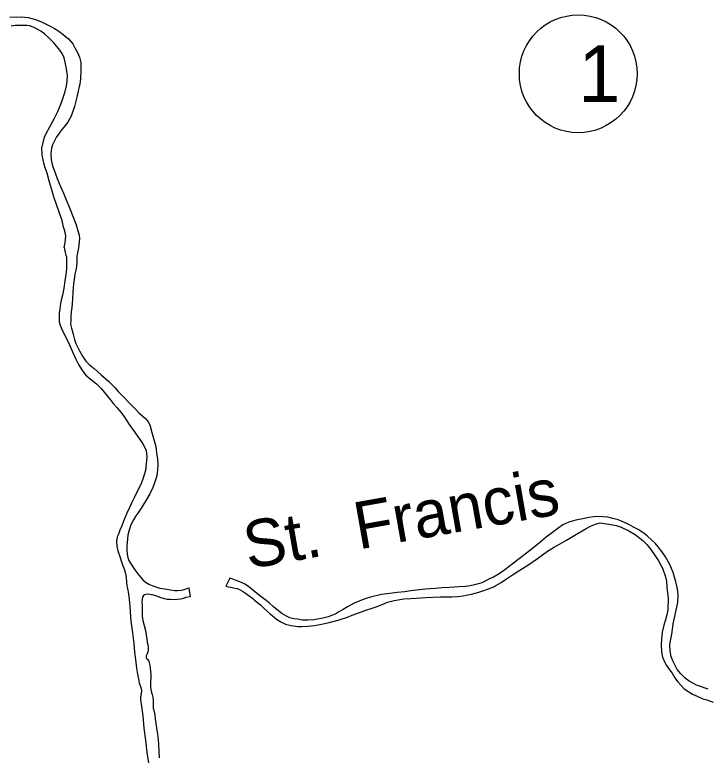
# Model space of a CAD drawing. Extents: x -939622 to -934222, y 1383701 to 1385301.
# Drawn here: x -935747.66 to -935724.35, y 1384294.92 to 1384319.8 of the extents above; entities that cross this region are included whole.
import ezdxf

# ---------------------------------------------------------------- set-up
doc = ezdxf.new("R2010")
doc.units = 0
doc.layers.add('Level 27', color=7, linetype='Continuous')
doc.layers.add('Level 9', color=7, linetype='Continuous')

msp = doc.modelspace()

# ---------------------------------------------------------------- linework, layer by layer
at = {"layer": 'Level 27'}
msp.add_circle((-935728.715, 1384317.817), 1.98, dxfattribs=at)
at = {"layer": 'Level 9'}
for points in [[(-935747.823, 1384319.728), (-935747.601, 1384319.721), (-935747.431, 1384319.724), (-935747.212, 1384319.708), (-935746.964, 1384319.639), (-935746.766, 1384319.562), (-935746.581, 1384319.47), (-935746.453, 1384319.405), (-935746.324, 1384319.335), (-935746.175, 1384319.247), (-935746.03, 1384319.141), (-935745.854, 1384318.991), (-935745.713, 1384318.822), (-935745.646, 1384318.686), (-935745.556, 1384318.527), (-935745.485, 1384318.376), (-935745.442, 1384318.191), (-935745.435, 1384317.899), (-935745.452, 1384317.652), (-935745.473, 1384317.465), (-935745.497, 1384317.388), (-935745.533, 1384317.234), (-935745.568, 1384317.034), (-935745.649, 1384316.715), (-935745.766, 1384316.389), (-935745.875, 1384316.195), (-935746.01, 1384316.022), (-935746.118, 1384315.885), (-935746.181, 1384315.799), (-935746.258, 1384315.693), (-935746.317, 1384315.586), (-935746.389, 1384315.427), (-935746.421, 1384315.317), (-935746.444, 1384315.133), (-935746.434, 1384314.926), (-935746.39, 1384314.726), (-935746.307, 1384314.485), (-935746.231, 1384314.295), (-935746.12, 1384314.032), (-935746.025, 1384313.809), (-935745.93, 1384313.581)], [(-935745.997, 1384311.978), (-935745.961, 1384312.139), (-935745.943, 1384312.374), (-935745.976, 1384312.535), (-935746.016, 1384312.663), (-935746.066, 1384312.89), (-935746.096, 1384312.973), (-935746.246, 1384313.389), (-935746.35, 1384313.686), (-935746.504, 1384314.222), (-935746.573, 1384314.472), (-935746.633, 1384314.653), (-935746.673, 1384314.766), (-935746.703, 1384314.925), (-935746.735, 1384315.077), (-935746.744, 1384315.158), (-935746.751, 1384315.269), (-935746.747, 1384315.314), (-935746.662, 1384315.687), (-935746.609, 1384315.813), (-935746.483, 1384316.037), (-935746.326, 1384316.323), (-935746.211, 1384316.55), (-935746.128, 1384316.739), (-935746.083, 1384316.879), (-935746.052, 1384316.956), (-935745.969, 1384317.218), (-935745.925, 1384317.409), (-935745.898, 1384317.557), (-935745.887, 1384317.753), (-935745.916, 1384317.984), (-935745.952, 1384318.148), (-935746.004, 1384318.348), (-935746.067, 1384318.496), (-935746.146, 1384318.613), (-935746.331, 1384318.85), (-935746.501, 1384319.018), (-935746.659, 1384319.16), (-935746.785, 1384319.248), (-935747.008, 1384319.37), (-935747.16, 1384319.43), (-935747.249, 1384319.433), (-935747.405, 1384319.433), (-935747.528, 1384319.438), (-935747.644, 1384319.433), (-935747.784, 1384319.413)], [(-935745.93, 1384313.581), (-935745.834, 1384313.341), (-935745.722, 1384313.059), (-935745.6, 1384312.739), (-935745.536, 1384312.534), (-935745.498, 1384312.388), (-935745.488, 1384312.283), (-935745.496, 1384312.165), (-935745.521, 1384311.969)], [(-935745.997, 1384311.978), (-935745.963, 1384311.806), (-935745.938, 1384311.717), (-935745.92, 1384311.664), (-935745.917, 1384311.534), (-935745.92, 1384311.384), (-935745.92, 1384311.266), (-935745.947, 1384311.075), (-935745.982, 1384310.86), (-935746.007, 1384310.615), (-935746.053, 1384310.375), (-935746.099, 1384310.207), (-935746.121, 1384310.094), (-935746.149, 1384309.921), (-935746.163, 1384309.767), (-935746.169, 1384309.628), (-935746.168, 1384309.481), (-935746.126, 1384309.335), (-935746.053, 1384309.179), (-935745.964, 1384309.008), (-935745.821, 1384308.71), (-935745.718, 1384308.477), (-935745.621, 1384308.25), (-935745.513, 1384308.05), (-935745.383, 1384307.836), (-935745.268, 1384307.684), (-935745.125, 1384307.564), (-935744.91, 1384307.393), (-935744.754, 1384307.238), (-935744.458, 1384306.868), (-935744.347, 1384306.738), (-935744.23, 1384306.608), (-935744.094, 1384306.448), (-935743.967, 1384306.279), (-935743.809, 1384306.033), (-935743.668, 1384305.829), (-935743.536, 1384305.642), (-935743.456, 1384305.531), (-935743.353, 1384305.379), (-935743.282, 1384305.259), (-935743.238, 1384305.152), (-935743.223, 1384304.945), (-935743.238, 1384304.695), (-935743.264, 1384304.483), (-935743.359, 1384304.195), (-935743.431, 1384303.993), (-935743.552, 1384303.756), (-935743.645, 1384303.571), (-935743.733, 1384303.392), (-935743.804, 1384303.244), (-935743.894, 1384303.054), (-935744.002, 1384302.787), (-935744.064, 1384302.624), (-935744.129, 1384302.477), (-935744.177, 1384302.351), (-935744.212, 1384302.256), (-935744.241, 1384302.116), (-935744.23, 1384301.948), (-935744.19, 1384301.79), (-935744.117, 1384301.562), (-935744.071, 1384301.416), (-935744.034, 1384301.321), (-935743.969, 1384301.147), (-935743.94, 1384301.024), (-935743.918, 1384300.881), (-935743.906, 1384300.749), (-935743.887, 1384300.605), (-935743.872, 1384300.518), (-935743.839, 1384300.339), (-935743.81, 1384300.154), (-935743.788, 1384299.929), (-935743.781, 1384299.727), (-935743.756, 1384299.421), (-935743.699, 1384299.026), (-935743.656, 1384298.676), (-935743.633, 1384298.379), (-935743.604, 1384298.133), (-935743.563, 1384297.84), (-935743.533, 1384297.639), (-935743.502, 1384297.481), (-935743.475, 1384297.35), (-935743.417, 1384297.196), (-935743.395, 1384297.097), (-935743.411, 1384296.994), (-935743.43, 1384296.882), (-935743.431, 1384296.782), (-935743.394, 1384296.552), (-935743.356, 1384296.246), (-935743.316, 1384295.833), (-935743.27, 1384295.419), (-935743.225, 1384295.008), (-935743.157, 1384294.587)], [(-935745.521, 1384311.969), (-935745.571, 1384311.683), (-935745.578, 1384311.459), (-935745.6, 1384311.266), (-935745.639, 1384311.083), (-935745.658, 1384310.914), (-935745.681, 1384310.759), (-935745.711, 1384310.49), (-935745.723, 1384310.239), (-935745.743, 1384309.949), (-935745.759, 1384309.831), (-935745.776, 1384309.673), (-935745.778, 1384309.541), (-935745.781, 1384309.402), (-935745.754, 1384309.265), (-935745.7, 1384309.071), (-935745.653, 1384308.89), (-935745.605, 1384308.756), (-935745.486, 1384308.512), (-935745.381, 1384308.324), (-935745.269, 1384308.157), (-935745.156, 1384308.045), (-935744.994, 1384307.916), (-935744.757, 1384307.704), (-935744.492, 1384307.478), (-935744.294, 1384307.276), (-935744.183, 1384307.143), (-935744.016, 1384306.976), (-935743.787, 1384306.739), (-935743.604, 1384306.546), (-935743.491, 1384306.424), (-935743.347, 1384306.295), (-935743.257, 1384306.218), (-935743.178, 1384306.122), (-935743.119, 1384306.016), (-935743.053, 1384305.76), (-935742.918, 1384305.296), (-935742.89, 1384305.084), (-935742.865, 1384304.862), (-935742.851, 1384304.685), (-935742.858, 1384304.507), (-935742.888, 1384304.316), (-935742.932, 1384304.16), (-935743.023, 1384303.915), (-935743.118, 1384303.697), (-935743.226, 1384303.511), (-935743.385, 1384303.254), (-935743.526, 1384303.052), (-935743.59, 1384302.959), (-935743.671, 1384302.823), (-935743.757, 1384302.659), (-935743.814, 1384302.476), (-935743.855, 1384302.317), (-935743.882, 1384302.069), (-935743.891, 1384301.93), (-935743.895, 1384301.81), (-935743.885, 1384301.677), (-935743.859, 1384301.564), (-935743.825, 1384301.46), (-935743.737, 1384301.314), (-935743.619, 1384301.147), (-935743.488, 1384300.969), (-935743.351, 1384300.807), (-935743.267, 1384300.732), (-935743.129, 1384300.651), (-935743.013, 1384300.608), (-935742.788, 1384300.531), (-935742.613, 1384300.506), (-935742.425, 1384300.475), (-935742.277, 1384300.449), (-935742.185, 1384300.45), (-935742.065, 1384300.459), (-935741.994, 1384300.471), (-935741.812, 1384300.548), (-935741.765, 1384300.243), (-935741.904, 1384300.222), (-935741.999, 1384300.19), (-935742.079, 1384300.166), (-935742.204, 1384300.151), (-935742.317, 1384300.143), (-935742.44, 1384300.146), (-935742.54, 1384300.154), (-935742.621, 1384300.168), (-935742.734, 1384300.211), (-935742.825, 1384300.24), (-935742.914, 1384300.276), (-935743.038, 1384300.306), (-935743.134, 1384300.32), (-935743.207, 1384300.332), (-935743.251, 1384300.324), (-935743.293, 1384300.31), (-935743.328, 1384300.284), (-935743.367, 1384300.234), (-935743.373, 1384300.161), (-935743.383, 1384300.062), (-935743.379, 1384299.977), (-935743.376, 1384299.773), (-935743.371, 1384299.595), (-935743.358, 1384299.445), (-935743.308, 1384299.276), (-935743.265, 1384299.106)], [(-935727.256, 1384302.779), (-935727.378, 1384302.825), (-935727.557, 1384302.877), (-935727.718, 1384302.912), (-935727.883, 1384302.931), (-935728.048, 1384302.936), (-935728.192, 1384302.929), (-935728.364, 1384302.903), (-935728.501, 1384302.873), (-935728.795, 1384302.812), (-935729.031, 1384302.747), (-935729.234, 1384302.656), (-935729.356, 1384302.575), (-935729.539, 1384302.441), (-935729.79, 1384302.243), (-935730.024, 1384302.045), (-935730.354, 1384301.783), (-935730.698, 1384301.518), (-935730.892, 1384301.37), (-935731.179, 1384301.147), (-935731.373, 1384301.011), (-935731.569, 1384300.906), (-935731.701, 1384300.84), (-935731.885, 1384300.747), (-935731.953, 1384300.714), (-935732.068, 1384300.676), (-935732.201, 1384300.643), (-935732.35, 1384300.612), (-935732.508, 1384300.593), (-935732.731, 1384300.576), (-935733.048, 1384300.556), (-935733.299, 1384300.539), (-935733.511, 1384300.523), (-935733.708, 1384300.511), (-935733.854, 1384300.498), (-935734.054, 1384300.471), (-935734.34, 1384300.44), (-935734.549, 1384300.413), (-935734.805, 1384300.386), (-935735.055, 1384300.357), (-935735.335, 1384300.32), (-935735.7, 1384300.231), (-935735.844, 1384300.183), (-935736.007, 1384300.127), (-935736.248, 1384300.026), (-935736.47, 1384299.907), (-935736.619, 1384299.819), (-935736.765, 1384299.731), (-935736.867, 1384299.672), (-935736.972, 1384299.623), (-935737.123, 1384299.574), (-935737.345, 1384299.518), (-935737.493, 1384299.485), (-935737.61, 1384299.47), (-935737.801, 1384299.453), (-935737.987, 1384299.456), (-935738.159, 1384299.485), (-935738.273, 1384299.506), (-935738.41, 1384299.539), (-935738.526, 1384299.588), (-935738.683, 1384299.681), (-935738.838, 1384299.806), (-935738.96, 1384299.909), (-935739.11, 1384300.035), (-935739.253, 1384300.152), (-935739.389, 1384300.254), (-935739.548, 1384300.38), (-935739.675, 1384300.482), (-935739.803, 1384300.585), (-935739.92, 1384300.661), (-935740.037, 1384300.719), (-935740.183, 1384300.782), (-935740.296, 1384300.822), (-935740.424, 1384300.867), (-935740.561, 1384300.596), (-935740.474, 1384300.582), (-935740.401, 1384300.57), (-935740.301, 1384300.547), (-935740.186, 1384300.516), (-935740.085, 1384300.476), (-935740.006, 1384300.431), (-935739.907, 1384300.366), (-935739.782, 1384300.27), (-935739.661, 1384300.179), (-935739.605, 1384300.13), (-935739.397, 1384299.968), (-935739.262, 1384299.841), (-935739.075, 1384299.666), (-935738.857, 1384299.492), (-935738.712, 1384299.399), (-935738.553, 1384299.322), (-935738.371, 1384299.273), (-935738.148, 1384299.247), (-935738.016, 1384299.244), (-935737.801, 1384299.254), (-935737.583, 1384299.276), (-935737.345, 1384299.32), (-935737.09, 1384299.373), (-935736.785, 1384299.456), (-935736.475, 1384299.561), (-935736.316, 1384299.622)], [(-935724.341, 1384297.133), (-935724.484, 1384297.178), (-935724.609, 1384297.233), (-935724.737, 1384297.278), (-935724.865, 1384297.336), (-935724.986, 1384297.406), (-935725.125, 1384297.511), (-935725.263, 1384297.652), (-935725.384, 1384297.8), (-935725.472, 1384297.953), (-935725.542, 1384298.112), (-935725.587, 1384298.237), (-935725.625, 1384298.413), (-935725.631, 1384298.626), (-935725.601, 1384298.82), (-935725.567, 1384298.985), (-935725.536, 1384299.23), (-935725.52, 1384299.336), (-935725.475, 1384299.54), (-935725.418, 1384299.793), (-935725.367, 1384300.051), (-935725.351, 1384300.299), (-935725.379, 1384300.514), (-935725.435, 1384300.75), (-935725.524, 1384301.053), (-935725.635, 1384301.322), (-935725.782, 1384301.586), (-935725.909, 1384301.761), (-935726.024, 1384301.916), (-935726.126, 1384302.044), (-935726.226, 1384302.136), (-935726.392, 1384302.285), (-935726.497, 1384302.367), (-935726.683, 1384302.488), (-935726.855, 1384302.586), (-935727.014, 1384302.666), (-935727.256, 1384302.779)], [(-935736.316, 1384299.622), (-935736.033, 1384299.728), (-935735.827, 1384299.801), (-935735.679, 1384299.847), (-935735.511, 1384299.905), (-935735.311, 1384299.987), (-935735.129, 1384300.061), (-935734.901, 1384300.12), (-935734.579, 1384300.168), (-935734.353, 1384300.19), (-935734.165, 1384300.201), (-935733.847, 1384300.213), (-935733.342, 1384300.242), (-935733.16, 1384300.244), (-935732.968, 1384300.243), (-935732.77, 1384300.249), (-935732.583, 1384300.279), (-935732.479, 1384300.299), (-935732.301, 1384300.331), (-935732.055, 1384300.396), (-935731.928, 1384300.441), (-935731.736, 1384300.504), (-935731.557, 1384300.575), (-935731.481, 1384300.618), (-935731.303, 1384300.725), (-935731.129, 1384300.845), (-935730.925, 1384300.983), (-935730.765, 1384301.084), (-935730.407, 1384301.308), (-935730.09, 1384301.527), (-935729.754, 1384301.771), (-935729.55, 1384301.895), (-935729.342, 1384302.013), (-935729.112, 1384302.147), (-935728.94, 1384302.245), (-935728.715, 1384302.379), (-935728.452, 1384302.535), (-935728.301, 1384302.62), (-935728.136, 1384302.682), (-935727.976, 1384302.725), (-935727.614, 1384302.669), (-935727.445, 1384302.641), (-935727.277, 1384302.579), (-935727.011, 1384302.456), (-935726.805, 1384302.338), (-935726.541, 1384302.133), (-935726.406, 1384302.004), (-935726.278, 1384301.835), (-935726.128, 1384301.622), (-935726.018, 1384301.452), (-935725.884, 1384301.208), (-935725.781, 1384300.909), (-935725.747, 1384300.763), (-935725.731, 1384300.553), (-935725.694, 1384300.193), (-935725.706, 1384299.807), (-935725.734, 1384299.634), (-935725.784, 1384299.469), (-935725.839, 1384299.292), (-935725.89, 1384299.048), (-935725.919, 1384298.818), (-935725.931, 1384298.628), (-935725.914, 1384298.394), (-935725.885, 1384298.214), (-935725.805, 1384298.031), (-935725.747, 1384297.937), (-935725.641, 1384297.789), (-935725.561, 1384297.672), (-935725.464, 1384297.516), (-935725.372, 1384297.4), (-935725.252, 1384297.261), (-935725.148, 1384297.151), (-935724.993, 1384297.053), (-935724.87, 1384296.974), (-935724.714, 1384296.903), (-935724.527, 1384296.818), (-935724.393, 1384296.776), (-935724.18, 1384296.704)], [(-935743.265, 1384299.106), (-935743.218, 1384298.813), (-935743.204, 1384298.702), (-935743.189, 1384298.634), (-935743.175, 1384298.529), (-935743.172, 1384298.445), (-935743.181, 1384298.393), (-935743.205, 1384298.329), (-935743.238, 1384298.255), (-935743.247, 1384298.197), (-935743.231, 1384298.165), (-935743.202, 1384298.136), (-935743.158, 1384298.081), (-935743.127, 1384297.986), (-935743.106, 1384297.854), (-935743.08, 1384297.617), (-935743.087, 1384297.518), (-935743.094, 1384297.397), (-935743.094, 1384297.21), (-935743.084, 1384297.123), (-935743.059, 1384297.025), (-935743.038, 1384296.957), (-935743.016, 1384296.864), (-935743.011, 1384296.759), (-935743.009, 1384296.587), (-935743.002, 1384296.503), (-935742.983, 1384296.423), (-935742.953, 1384296.28), (-935742.934, 1384296.136), (-935742.915, 1384295.98), (-935742.881, 1384295.759), (-935742.854, 1384295.555), (-935742.833, 1384295.288), (-935742.819, 1384295.048), (-935742.803, 1384294.835)]]:
    msp.add_lwpolyline(points, dxfattribs=at)

# ---------------------------------------------------------------- texts
at = {"layer": 'Level 27'}
msp.add_text('1', height=1.901, dxfattribs=at).set_placement((-935728.715, 1384316.867))
at = {"layer": 'Level 9'}
msp.add_text('St.  Francis', height=1.584, rotation=10, dxfattribs=at).set_placement((-935739.812, 1384301.173))

doc.saveas('drawing.dxf')
